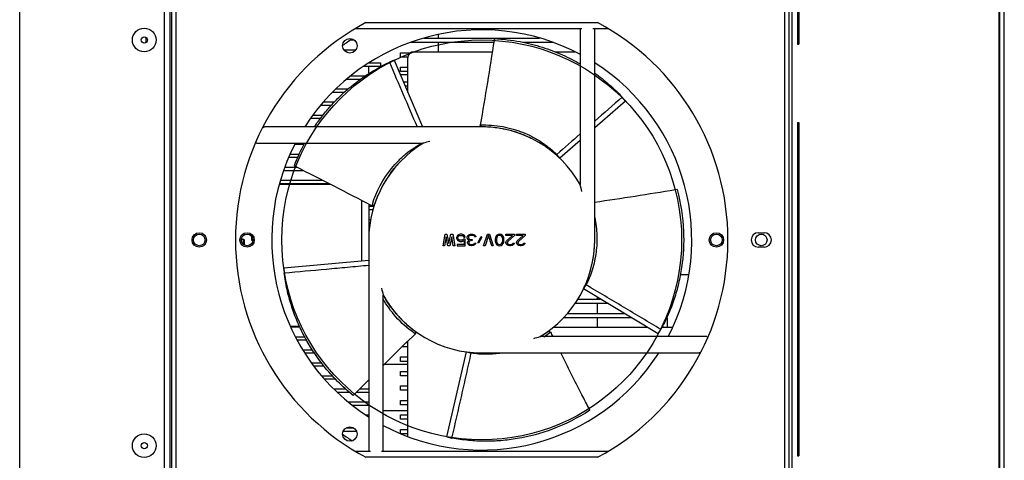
# Model space of a CAD drawing. Header units: millimetres. Extents: x 1117 to 38156, y -1945 to 7303.
# Tile 482 of 656: x 19965 to 20305, y 2321 to 2473. Entities that reach past the tile are written whole.
import ezdxf

# ---------------------------------------------------------------- set-up
doc = ezdxf.new("R2010")
doc.units = ezdxf.units.MM

msp = doc.modelspace()

# ---------------------------------------------------------------- linework, layer by layer
at = {"color": 7, "linetype": 'Continuous'}
for p, q in [((19964.848, 2164.103), (19964.848, 2709.703)), ((20014.848, 2166.103), (20014.848, 2628.903)), ((20016.848, 2165.903), (20016.848, 2628.903)), ((20017.348, 2166.903), (20017.348, 2627.903)), ((20018.848, 2166.903), (20018.848, 2627.903)), ((20228.848, 2627.903), (20228.848, 2166.903)), ((20230.348, 2627.903), (20230.348, 2166.903)), ((20231.348, 2628.903), (20231.348, 2165.903)), ((20302.848, 2628.903), (20302.848, 2164.103)), ((20303.248, 2193.903), (20303.248, 2626.903)), ((20304.748, 2193.903), (20304.748, 2626.903)), ((20233.348, 2579.903), (20233.348, 2464.903)), ((20233.848, 2579.903), (20233.848, 2464.903)), ((20084.348, 2472.403), (20164.348, 2472.403)), ((20080.804, 2470.403), (20158.938, 2470.403)), ((20109.348, 2468.33), (20109.348, 2467.003)), ((20158.348, 2470.403), (20158.348, 2416.508)), ((20162.758, 2470.403), (20167.891, 2470.403)), ((20163.348, 2397.403), (20163.348, 2470.403)), ((20008.348, 2467.366), (20008.348, 2465.44)), ((20080.435, 2466.303), (20078.986, 2466.303)), ((20128.469, 2465.503), (20099.725, 2465.503)), ((20104.364, 2467.003), (20144.331, 2467.003)), ((20109.348, 2465.503), (20109.348, 2462.303)), ((20128.686, 2466.899), (20128.591, 2466.278)), ((20148.97, 2465.503), (20138.763, 2465.503)), ((20233.348, 2464.903), (20233.848, 2464.903)), ((20076.778, 2463.003), (20080.879, 2463.003)), ((20096.348, 2460.503), (20096.348, 2462.003)), ((20096.348, 2462.003), (20099.833, 2462.003)), ((20100.848, 2462.303), (20127.97, 2462.303)), ((20100.848, 2462.303), (20127.97, 2462.303)), ((20149.723, 2462.303), (20156.45, 2462.303)), ((20149.723, 2462.303), (20156.45, 2462.303)), ((20085.5, 2458.503), (20089.348, 2458.503)), ((20089.348, 2458.503), (20089.348, 2457.303)), ((20094.107, 2459.423), (20092.46, 2458.757)), ((20094.107, 2459.423), (20103.883, 2436.403)), ((20098.848, 2460.503), (20096.348, 2460.503)), ((20098.848, 2448.261), (20098.848, 2460.303)), ((20089.348, 2457.303), (20083.652, 2457.303)), ((20085.348, 2454.782), (20085.348, 2457.303)), ((20098.848, 2454.403), (20096.239, 2454.403)), ((20096.348, 2455.503), (20096.348, 2457.003)), ((20096.348, 2457.003), (20098.848, 2457.003)), ((20098.848, 2455.503), (20096.348, 2455.503)), ((20082.406, 2452.803), (20077.715, 2452.803)), ((20079.197, 2454.003), (20084.178, 2454.003)), ((20097.258, 2452.003), (20098.848, 2452.003)), ((20076.938, 2448.303), (20072.858, 2448.303)), ((20074.058, 2449.503), (20078.241, 2449.503)), ((20098.848, 2450.503), (20097.895, 2450.503)), ((20069.731, 2445.003), (20073.544, 2445.003)), ((20173.988, 2445.329), (20163.348, 2436.076)), ((20173.988, 2445.329), (20172.845, 2446.689)), ((20066.087, 2440.503), (20069.615, 2440.503)), ((20072.461, 2443.803), (20068.759, 2443.803)), ((20068.734, 2439.303), (20065.23, 2439.303)), ((20233.348, 2437.903), (20233.848, 2437.903)), ((20233.348, 2437.903), (20233.348, 2322.903)), ((20233.848, 2437.903), (20233.848, 2322.903)), ((20124.348, 2436.403), (20049.326, 2436.403)), ((20124.305, 2436.403), (20123.825, 2437.082)), ((20136.615, 2434.423), (20136.641, 2434.415)), ((20046.661, 2430.781), (20104.175, 2430.781)), ((20062.956, 2430.303), (20059.854, 2430.303)), ((20158.348, 2431.728), (20151.295, 2425.596)), ((20058.172, 2427.003), (20061.383, 2427.003)), ((20099.499, 2427.463), (20099.524, 2427.483)), ((20101.023, 2428.66), (20101.053, 2428.682)), ((20060.846, 2425.803), (20057.698, 2425.803)), ((20151.295, 2425.596), (20150.246, 2426.86)), ((20062.954, 2421.303), (20055.97, 2421.303)), ((20056.431, 2422.503), (20060.585, 2422.503)), ((20059.594, 2423.005), (20060.155, 2422.722)), ((20071.797, 2416.803), (20054.591, 2416.803)), ((20054.913, 2418.003), (20069.461, 2418.003)), ((20054.551, 2416.653), (20072.089, 2416.653)), ((20191.783, 2414.752), (20191.163, 2414.651)), ((20082.848, 2411.063), (20082.848, 2390.16)), ((20085.348, 2409.747), (20085.348, 2397.403)), ((20085.348, 2409.003), (20087.137, 2409.003)), ((20086.818, 2407.803), (20085.348, 2407.803)), ((20087.243, 2409.414), (20086.449, 2409.167)), ((20085.348, 2404.503), (20086.079, 2404.503)), ((20085.811, 2403.303), (20085.348, 2403.303)), ((20085.623, 2401.153), (20085.348, 2401.153)), ((20085.348, 2400.003), (20085.539, 2400.003)), ((20219.848, 2399.903), (20221.848, 2399.903)), ((20041.367, 2397.653), (20042.128, 2397.653)), ((20042.428, 2397.353), (20042.128, 2397.653)), ((20042.128, 2395.825), (20042.128, 2397.653)), ((20042.428, 2395.637), (20042.428, 2397.353)), ((20044.89, 2398.486), (20044.848, 2398.278)), ((20044.848, 2398.278), (20044.848, 2397.278)), ((20044.848, 2397.278), (20045.337, 2397.278)), ((20044.943, 2398.591), (20044.89, 2398.486)), ((20045.115, 2398.324), (20045.103, 2398.278)), ((20045.103, 2398.278), (20045.103, 2397.528)), ((20045.103, 2397.528), (20045.337, 2397.528)), ((20085.45, 2398.803), (20085.348, 2398.803)), ((20085.348, 2397.403), (20085.348, 2324.403)), ((20111.014, 2395.403), (20111.681, 2399.403)), ((20112.014, 2398.467), (20111.514, 2395.403)), ((20111.681, 2399.403), (20112.348, 2399.403)), ((20112.681, 2395.403), (20112.014, 2398.467)), ((20112.348, 2399.403), (20113.014, 2396.169)), ((20113.014, 2396.169), (20113.681, 2399.403)), ((20114.014, 2398.467), (20113.348, 2395.403)), ((20113.681, 2399.403), (20114.348, 2399.403)), ((20114.514, 2395.403), (20114.014, 2398.467)), ((20114.348, 2399.403), (20115.014, 2395.403)), ((20115.848, 2398.722), (20115.681, 2398.297)), ((20115.681, 2398.297), (20115.681, 2397.956)), ((20115.681, 2397.956), (20115.848, 2397.531)), ((20116.098, 2399.063), (20115.848, 2398.722)), ((20115.848, 2397.531), (20116.098, 2397.19)), ((20116.514, 2399.318), (20116.098, 2399.063)), ((20116.098, 2398.211), (20116.181, 2398.467)), ((20116.098, 2398.041), (20116.098, 2398.211)), ((20116.181, 2397.786), (20116.098, 2398.041)), ((20116.098, 2397.19), (20116.514, 2396.935)), ((20116.181, 2398.467), (20116.348, 2398.722)), ((20116.348, 2397.531), (20116.181, 2397.786)), ((20116.348, 2398.722), (20116.598, 2398.892)), ((20116.598, 2397.36), (20116.348, 2397.531)), ((20116.931, 2399.403), (20116.514, 2399.318)), ((20116.514, 2396.935), (20116.931, 2396.85)), ((20116.598, 2398.892), (20116.931, 2398.977)), ((20116.931, 2397.275), (20116.598, 2397.36)), ((20117.431, 2399.403), (20116.931, 2399.403)), ((20116.931, 2398.977), (20117.431, 2398.977)), ((20117.431, 2397.275), (20116.931, 2397.275)), ((20116.931, 2396.85), (20117.431, 2396.85)), ((20117.848, 2399.318), (20117.431, 2399.403)), ((20117.431, 2398.977), (20117.764, 2398.892)), ((20117.764, 2397.36), (20117.431, 2397.275)), ((20117.431, 2396.85), (20117.848, 2396.935)), ((20117.764, 2398.892), (20118.014, 2398.722)), ((20118.098, 2397.616), (20117.764, 2397.36)), ((20118.264, 2399.063), (20117.848, 2399.318)), ((20117.848, 2396.935), (20118.264, 2397.19)), ((20118.014, 2398.722), (20118.181, 2398.382)), ((20118.681, 2397.616), (20118.098, 2397.616)), ((20118.181, 2398.382), (20118.681, 2398.382)), ((20118.514, 2398.722), (20118.264, 2399.063)), ((20118.264, 2397.19), (20118.264, 2395.829)), ((20118.681, 2398.382), (20118.514, 2398.722)), ((20118.681, 2395.403), (20118.681, 2397.616)), ((20119.348, 2398.467), (20119.431, 2398.722)), ((20119.348, 2398.126), (20119.348, 2398.467)), ((20119.431, 2397.786), (20119.348, 2398.126)), ((20119.431, 2398.722), (20119.598, 2398.977)), ((20119.598, 2397.531), (20119.431, 2397.786)), ((20119.431, 2396.509), (20119.514, 2396.85)), ((20119.431, 2396.339), (20119.431, 2396.509)), ((20119.514, 2395.999), (20119.431, 2396.339)), ((20119.514, 2396.85), (20119.681, 2397.105)), ((20119.598, 2398.977), (20119.848, 2399.148)), ((20120.014, 2397.36), (20119.598, 2397.531)), ((20119.681, 2397.105), (20120.014, 2397.36)), ((20119.848, 2398.637), (20119.764, 2398.467)), ((20119.764, 2398.467), (20119.764, 2398.126)), ((20119.764, 2398.126), (20119.931, 2397.786)), ((20119.848, 2399.148), (20120.181, 2399.318)), ((20120.014, 2398.807), (20119.848, 2398.637)), ((20120.014, 2396.85), (20119.848, 2396.509)), ((20119.848, 2396.509), (20119.848, 2396.339)), ((20119.848, 2396.339), (20120.014, 2396.084)), ((20119.931, 2397.786), (20120.181, 2397.616)), ((20120.181, 2398.892), (20120.014, 2398.807)), ((20120.181, 2397.02), (20120.014, 2396.85)), ((20120.181, 2399.318), (20120.514, 2399.403)), ((20120.598, 2398.977), (20120.181, 2398.892)), ((20120.181, 2397.616), (20120.681, 2397.531)), ((20120.681, 2397.19), (20120.181, 2397.02)), ((20120.514, 2399.403), (20121.181, 2399.403)), ((20121.098, 2398.977), (20120.598, 2398.977)), ((20120.681, 2397.531), (20121.014, 2397.531)), ((20121.014, 2397.19), (20120.681, 2397.19)), ((20121.014, 2397.531), (20121.014, 2397.19)), ((20121.514, 2398.892), (20121.098, 2398.977)), ((20121.181, 2399.403), (20121.514, 2399.318)), ((20121.514, 2399.318), (20121.848, 2399.148)), ((20121.681, 2398.807), (20121.514, 2398.892)), ((20121.848, 2398.637), (20121.681, 2398.807)), ((20121.681, 2396.084), (20121.848, 2396.339)), ((20121.848, 2399.148), (20122.098, 2398.977)), ((20121.931, 2398.467), (20121.848, 2398.637)), ((20121.848, 2396.339), (20122.264, 2396.339)), ((20122.348, 2398.467), (20121.931, 2398.467)), ((20122.098, 2398.977), (20122.264, 2398.722)), ((20122.264, 2396.339), (20122.181, 2395.999)), ((20122.264, 2398.722), (20122.348, 2398.467)), ((20123.014, 2396.424), (20124.098, 2398.552)), ((20123.264, 2396.254), (20123.014, 2396.424)), ((20124.348, 2398.382), (20123.264, 2396.254)), ((20124.098, 2398.552), (20124.348, 2398.382)), ((20125.014, 2395.403), (20126.348, 2399.403)), ((20126.681, 2398.892), (20125.514, 2395.403)), ((20126.348, 2399.403), (20127.014, 2399.403)), ((20127.848, 2395.403), (20126.681, 2398.892)), ((20127.014, 2399.403), (20128.348, 2395.403)), ((20129.098, 2398.211), (20129.014, 2397.786)), ((20129.014, 2397.786), (20129.014, 2397.02)), ((20129.014, 2397.02), (20129.098, 2396.594)), ((20129.181, 2398.467), (20129.098, 2398.211)), ((20129.098, 2396.594), (20129.181, 2396.339)), ((20129.348, 2398.807), (20129.181, 2398.467)), ((20129.181, 2396.339), (20129.348, 2395.999)), ((20129.598, 2399.063), (20129.348, 2398.807)), ((20129.514, 2398.211), (20129.431, 2397.701)), ((20129.431, 2397.701), (20129.431, 2397.105)), ((20129.431, 2397.105), (20129.514, 2396.594)), ((20129.848, 2398.722), (20129.514, 2398.211)), ((20129.514, 2396.594), (20129.848, 2396.084)), ((20130.014, 2399.318), (20129.598, 2399.063)), ((20130.098, 2398.892), (20129.848, 2398.722)), ((20130.514, 2399.403), (20130.014, 2399.318)), ((20130.514, 2398.977), (20130.098, 2398.892)), ((20131.014, 2399.318), (20130.514, 2399.403)), ((20130.931, 2398.892), (20130.514, 2398.977)), ((20131.181, 2398.722), (20130.931, 2398.892)), ((20131.431, 2399.063), (20131.014, 2399.318)), ((20131.514, 2398.211), (20131.181, 2398.722)), ((20131.181, 2396.084), (20131.514, 2396.594)), ((20131.681, 2398.807), (20131.431, 2399.063)), ((20131.598, 2397.701), (20131.514, 2398.211)), ((20131.514, 2396.594), (20131.598, 2397.105)), ((20131.598, 2397.105), (20131.598, 2397.701)), ((20131.848, 2398.467), (20131.681, 2398.807)), ((20131.681, 2395.999), (20131.848, 2396.339)), ((20131.931, 2398.211), (20131.848, 2398.467)), ((20131.848, 2396.339), (20131.931, 2396.594)), ((20132.014, 2397.786), (20131.931, 2398.211)), ((20131.931, 2396.594), (20132.014, 2397.02)), ((20132.014, 2397.02), (20132.014, 2397.786)), ((20132.681, 2399.403), (20135.681, 2399.403)), ((20132.681, 2398.977), (20132.681, 2399.403)), ((20135.014, 2398.977), (20132.681, 2398.977)), ((20132.681, 2396.509), (20132.764, 2396.85)), ((20132.681, 2396.339), (20132.681, 2396.509)), ((20132.764, 2395.999), (20132.681, 2396.339)), ((20132.764, 2396.85), (20132.931, 2397.105)), ((20132.931, 2397.105), (20135.014, 2398.977)), ((20133.348, 2396.85), (20133.181, 2396.509)), ((20133.181, 2396.509), (20133.181, 2396.339)), ((20133.181, 2396.339), (20133.348, 2396.084)), ((20135.681, 2398.977), (20133.348, 2396.85)), ((20135.014, 2396.084), (20135.181, 2396.339)), ((20135.181, 2396.339), (20135.598, 2396.339)), ((20135.598, 2396.339), (20135.514, 2395.999)), ((20135.681, 2399.403), (20135.681, 2398.977)), ((20136.348, 2399.403), (20139.348, 2399.403)), ((20136.348, 2398.977), (20136.348, 2399.403)), ((20138.681, 2398.977), (20136.348, 2398.977)), ((20136.348, 2396.509), (20136.431, 2396.85)), ((20136.348, 2396.339), (20136.348, 2396.509)), ((20136.431, 2395.999), (20136.348, 2396.339)), ((20136.431, 2396.85), (20136.598, 2397.105)), ((20136.598, 2397.105), (20138.681, 2398.977)), ((20137.014, 2396.85), (20136.848, 2396.509)), ((20136.848, 2396.509), (20136.848, 2396.339)), ((20136.848, 2396.339), (20137.014, 2396.084)), ((20139.348, 2398.977), (20137.014, 2396.85)), ((20138.681, 2396.084), (20138.848, 2396.339)), ((20138.848, 2396.339), (20139.264, 2396.339)), ((20139.264, 2396.339), (20139.181, 2395.999)), ((20139.348, 2399.403), (20139.348, 2398.977)), ((20111.514, 2395.403), (20111.014, 2395.403)), ((20113.348, 2395.403), (20112.681, 2395.403)), ((20115.014, 2395.403), (20114.514, 2395.403)), ((20118.264, 2395.829), (20115.848, 2395.829)), ((20115.848, 2395.829), (20115.848, 2395.403)), ((20115.848, 2395.403), (20118.681, 2395.403)), ((20119.848, 2395.658), (20119.514, 2395.999)), ((20120.181, 2395.488), (20119.848, 2395.658)), ((20120.014, 2396.084), (20120.264, 2395.914)), ((20120.764, 2395.403), (20120.181, 2395.488)), ((20120.264, 2395.914), (20120.681, 2395.829)), ((20120.681, 2395.829), (20121.014, 2395.829)), ((20120.931, 2395.403), (20120.764, 2395.403)), ((20121.514, 2395.488), (20120.931, 2395.403)), ((20121.014, 2395.829), (20121.431, 2395.914)), ((20121.431, 2395.914), (20121.681, 2396.084)), ((20121.848, 2395.658), (20121.514, 2395.488)), ((20122.181, 2395.999), (20121.848, 2395.658)), ((20125.514, 2395.403), (20125.014, 2395.403)), ((20128.348, 2395.403), (20127.848, 2395.403)), ((20129.348, 2395.999), (20129.598, 2395.743)), ((20129.598, 2395.743), (20130.014, 2395.488)), ((20129.848, 2396.084), (20130.098, 2395.914)), ((20130.014, 2395.488), (20130.514, 2395.403)), ((20130.098, 2395.914), (20130.514, 2395.829)), ((20130.514, 2395.829), (20130.931, 2395.914)), ((20130.514, 2395.403), (20131.014, 2395.488)), ((20130.931, 2395.914), (20131.181, 2396.084)), ((20131.014, 2395.488), (20131.431, 2395.743)), ((20131.431, 2395.743), (20131.681, 2395.999)), ((20133.098, 2395.658), (20132.764, 2395.999)), ((20133.431, 2395.488), (20133.098, 2395.658)), ((20133.348, 2396.084), (20133.598, 2395.914)), ((20133.931, 2395.403), (20133.431, 2395.488)), ((20133.598, 2395.914), (20134.014, 2395.829)), ((20134.264, 2395.403), (20133.931, 2395.403)), ((20134.014, 2395.829), (20134.348, 2395.829)), ((20134.848, 2395.488), (20134.264, 2395.403)), ((20134.348, 2395.829), (20134.764, 2395.914)), ((20134.764, 2395.914), (20135.014, 2396.084)), ((20135.181, 2395.658), (20134.848, 2395.488)), ((20135.514, 2395.999), (20135.181, 2395.658)), ((20136.764, 2395.658), (20136.431, 2395.999)), ((20137.098, 2395.488), (20136.764, 2395.658)), ((20137.014, 2396.084), (20137.264, 2395.914)), ((20137.598, 2395.403), (20137.098, 2395.488)), ((20137.264, 2395.914), (20137.681, 2395.829)), ((20137.931, 2395.403), (20137.598, 2395.403)), ((20137.681, 2395.829), (20138.014, 2395.829)), ((20138.514, 2395.488), (20137.931, 2395.403)), ((20138.014, 2395.829), (20138.431, 2395.914)), ((20138.431, 2395.914), (20138.681, 2396.084)), ((20138.848, 2395.658), (20138.514, 2395.488)), ((20139.181, 2395.999), (20138.848, 2395.658)), ((20221.848, 2394.903), (20219.848, 2394.903)), ((20056.018, 2387.808), (20085.348, 2390.379)), ((20056.018, 2387.808), (20056.143, 2386.036)), ((20192.905, 2385.503), (20195.766, 2385.503)), ((20192.905, 2385.503), (20195.766, 2385.503)), ((20159.488, 2380.486), (20160.366, 2381.875)), ((20185.267, 2365.002), (20159.488, 2380.486)), ((20090.348, 2324.403), (20090.348, 2378.298)), ((20157.497, 2377.003), (20165.287, 2377.003)), ((20164.348, 2377.003), (20164.348, 2377.567)), ((20167.784, 2375.503), (20156.587, 2375.503)), ((20164.348, 2372.003), (20164.348, 2375.503)), ((20096.367, 2370.235), (20096.334, 2370.27)), ((20176.109, 2370.503), (20152.493, 2370.503)), ((20153.868, 2372.003), (20173.611, 2372.003)), ((20164.348, 2367.303), (20164.348, 2370.503)), ((20188.348, 2370.503), (20188.181, 2370.503)), ((20188.348, 2370.503), (20188.348, 2367.303)), ((20058.249, 2367.653), (20061.467, 2367.653)), ((20061.628, 2367.303), (20058.427, 2367.303)), ((20101.057, 2366.121), (20101.022, 2366.148)), ((20101.458, 2365.826), (20101.448, 2364.995)), ((20147.306, 2365.876), (20148.093, 2365.609)), ((20149.141, 2367.303), (20181.437, 2367.303)), ((20149.141, 2367.303), (20181.437, 2367.303)), ((20185.267, 2365.002), (20186.208, 2366.509)), ((20186.614, 2367.303), (20190.268, 2367.303)), ((20186.614, 2367.303), (20190.268, 2367.303)), ((20060.109, 2364.003), (20063.259, 2364.003)), ((20063.95, 2362.803), (20060.72, 2362.803)), ((20098.848, 2329.64), (20098.848, 2362.463)), ((20202.034, 2364.025), (20144.52, 2364.025)), ((20062.632, 2359.503), (20065.85, 2359.503)), ((20098.848, 2360.503), (20096.834, 2360.503)), ((20098.375, 2362.003), (20098.848, 2362.003)), ((20066.706, 2358.303), (20063.412, 2358.303)), ((20096.348, 2357.003), (20098.848, 2357.003)), ((20096.348, 2355.503), (20096.348, 2357.003)), ((20112.358, 2329.453), (20119.118, 2358.755)), ((20119.118, 2358.755), (20120.71, 2358.349)), ((20124.348, 2358.403), (20199.369, 2358.403)), ((20065.555, 2355.003), (20069.08, 2355.003)), ((20069.956, 2353.803), (20066.492, 2353.803)), ((20098.848, 2354.403), (20090.648, 2354.403)), ((20098.848, 2355.503), (20096.348, 2355.503)), ((20069.164, 2350.503), (20072.907, 2350.503)), ((20073.979, 2349.303), (20070.136, 2349.303)), ((20080.431, 2344.176), (20085.344, 2349.117)), ((20096.348, 2352.003), (20098.848, 2352.003)), ((20096.348, 2350.503), (20096.348, 2352.003)), ((20098.848, 2350.503), (20096.348, 2350.503)), ((20073.358, 2346.003), (20077.474, 2346.003)), ((20082.251, 2346.003), (20085.348, 2346.003)), ((20096.348, 2347.003), (20098.848, 2347.003)), ((20096.348, 2345.503), (20096.348, 2347.003)), ((20098.848, 2345.503), (20096.348, 2345.503)), ((20078.802, 2344.803), (20074.558, 2344.803)), ((20079.989, 2343.73), (20080.431, 2344.176)), ((20085.348, 2344.803), (20081.057, 2344.803)), ((20096.348, 2342.003), (20098.848, 2342.003)), ((20096.348, 2340.503), (20096.348, 2342.003)), ((20078.333, 2341.503), (20085.348, 2341.503)), ((20085.348, 2340.303), (20079.814, 2340.303)), ((20098.848, 2340.503), (20096.348, 2340.503)), ((20161.686, 2338.63), (20161.398, 2339.188)), ((20084.422, 2337.003), (20085.348, 2337.003)), ((20098.848, 2338.403), (20090.348, 2338.403)), ((20096.348, 2337.003), (20098.848, 2337.003)), ((20096.348, 2335.503), (20096.348, 2337.003)), ((20098.848, 2335.503), (20096.348, 2335.503)), ((20077.505, 2332.503), (20080.157, 2332.503)), ((20096.348, 2332.003), (20098.848, 2332.003)), ((20096.348, 2330.503), (20096.348, 2332.003)), ((20081.147, 2331.303), (20076.508, 2331.303)), ((20098.848, 2330.503), (20096.348, 2330.503)), ((20112.358, 2329.453), (20114.082, 2329.024)), ((20085.938, 2324.403), (20080.804, 2324.403)), ((20164.348, 2322.403), (20084.348, 2322.403)), ((20167.891, 2324.403), (20089.758, 2324.403)), ((20233.348, 2322.903), (20233.848, 2322.903))]:
    msp.add_line(p, q, dxfattribs=at)
for centre, radius in [((20007.848, 2466.403), 4.1), ((20007.848, 2466.403), 1.09), ((20124.348, 2397.403), 69), ((20078.828, 2464.403), 2.5), ((20026.848, 2397.403), 2.5), ((20043.348, 2397.403), 2.5), ((20205.348, 2397.403), 2.5), ((20026.848, 2397.403), 2), ((20043.348, 2397.403), 2), ((20205.348, 2397.403), 2), ((20220.848, 2397.403), 2), ((20078.828, 2330.403), 2.5), ((20007.848, 2326.403), 4.1), ((20007.848, 2326.403), 1.09)]:
    msp.add_circle(centre, radius, dxfattribs=at)
for centre, radius, start, end in [((20124.348, 2397.403), 85, 118.07249, 241.92751), ((20124.348, 2397.403), 85, 298.07249, 61.92751), ((20124.348, 2397.403), 72.5, 61.99657, 147.40747), ((20124.348, 2397.403), 82.5, 122.78931, 125.62935), ((20100.848, 2460.303), 2, 90, 180), ((24922.808, 4515.974), 5250.181, 203.068869, 203.334328), ((20124.348, 2397.403), 72.5, 332.54874, 57.40747), ((20124.348, 2397.145), 39.258, 89.66957, 90.0001), ((20124.348, 2397.403), 39, 29.33084, 90), ((20124.35, 2397.468), 38.935, 82.27456, 90.00386), ((20124.349, 2397.248), 39.155, 89.49559, 89.66949), ((20124.382, 2397.573), 38.827, 74.56698, 80.82444), ((20124.525, 2398.301), 38.084, 78.69824, 79.05832), ((20124.647, 2398.203), 38.147, 70.50506, 72.91691), ((20124.286, 2397.241), 39.174, 67.12409, 71.61518), ((20124.953, 2399.107), 37.193, 69.79816, 70.48461), ((21153.589, 1298.34), 1510.052, 131.229619, 131.639613), ((20124.348, 2397.403), 72.5, 152.54874, 237.40747), ((20122.792, 2398.681), 67.717, 151.66996, 158.94946), ((20124.348, 2397.403), 39, 121.14739, 180), ((20124.185, 2397.692), 38.669, 121.02025, 122.65114), ((20124.06, 2397.9), 38.426, 121.16255, 122.0805), ((20125.631, 2353.823), 79.893, 103.91608, 105.57835), ((20124.668, 2398.103), 38.231, 63.95938, 67.14895), ((20124.713, 2398.179), 38.142, 63.95277, 65.22694), ((20124.352, 2397.395), 39.009, 126.72904, 129.52888), ((20123.435, 2398.563), 37.524, 127.6908, 128.33758), ((20125.099, 2398.514), 37.659, 54.2891, 57.04677), ((20124.278, 2397.483), 38.895, 137.97865, 139.13715), ((20124.177, 2397.57), 38.762, 136.91452, 138.46902), ((20123.631, 2398.064), 38.026, 135.5453, 137.97703), ((20123.679, 2398.032), 38.083, 136.08056, 136.90946), ((20124.801, 2397.913), 38.318, 47.53195, 48.54425), ((20124.303, 2397.37), 39.055, 46.47087, 47.53059), ((20123.92, 2397.757), 38.446, 142.4268, 145.25912), ((20124.195, 2397.489), 38.825, 146.56689, 153.32736), ((20081.394, 2396.361), 79.547, 12.88676, 14.67107), ((20124.25, 2397.438), 38.897, 157.09545, 162.06737), ((20120.36, 2399.443), 35.278, 163.1684, 164.00004), ((20089.348, 2421.403), 20, 258.45738, 259.38707), ((20219.848, 2397.403), 2.5, 90, 270), ((20221.848, 2397.403), 2.5, 270, 90), ((20124.348, 2397.403), 39, 301.14739, 0), ((20124.227, 2397.407), 39.121, 355.12359, 359.90186), ((20125.988, 2397.357), 37.36, 357.99913, 0.0132), ((20125.151, 2397.311), 38.192, 351.55117, 355.15034), ((20126.05, 2397.357), 37.298, 357.83889, 357.99476), ((20125.294, 2397.282), 38.046, 350.0316, 352.55537), ((20125.184, 2397.297), 38.157, 352.55553, 352.99254), ((20125, 2397.205), 38.318, 342.20544, 343.17671), ((20126.095, 2396.906), 37.184, 343.72426, 345.0068), ((20167.301, 2398.445), 79.547, 192.88676, 194.67107), ((20124.581, 2397.305), 38.747, 334.52128, 335.91992), ((20124.971, 2397.13), 38.32, 335.92198, 336.54425), ((20124.033, 2397.235), 38.644, 209.28802, 210.07938), ((20124.348, 2397.403), 39, 209.33211, 270), ((20123.558, 2396.961), 38.096, 209.34108, 209.80408), ((20124.172, 2397.315), 38.805, 209.80765, 211.13813), ((20124.412, 2397.454), 39.081, 210.07857, 210.34657), ((20123.082, 2396.539), 37.468, 212.24902, 216.31845), ((20124.155, 2397.32), 38.796, 216.30964, 216.45328), ((20124.218, 2397.285), 38.825, 218.56695, 224.09278), ((20124.11, 2397.183), 38.676, 221.99111, 225.06004), ((20124.202, 2397.268), 38.802, 224.16204, 226.2314), ((20124.288, 2397.328), 38.904, 226.69182, 233.27006), ((20124.281, 2397.318), 38.892, 231.39852, 233.6454), ((20124.493, 2397.604), 39.248, 233.33605, 234.06309), ((20124.504, 2397.618), 39.266, 233.64392, 234.06292), ((20124.428, 2397.283), 38.856, 301.39195, 306.07141), ((20124.246, 2397.541), 39.172, 305.16201, 306.06343), ((20121.175, 2394.242), 35.278, 235.1684, 236.00004), ((20123.064, 2440.983), 79.893, 283.91608, 285.57835), ((20126.198, 2393.641), 35.569, 303.35633, 307.99284), ((20124.439, 2397.268), 38.837, 303.34974, 305.16184), ((20640.426, 2603.574), 546.826, 205.79633, 205.98155), ((20124.348, 2397.403), 72.5, 241.99657, 327.40747), ((20124.339, 2397.318), 38.915, 262.28941, 269.21372), ((20124.311, 2397.031), 38.626, 262.27319, 264.5419), ((20124.348, 2397.403), 82.5, 234.37065, 237.2056)]:
    msp.add_arc(centre, radius, start, end, dxfattribs=at)
for points, knots in [([(20128.591, 2466.278), (20127.84, 2461.408), (20126.315, 2451.666), (20124.699, 2441.938), (20123.825, 2437.082)], [0, 0, 0, 0, 0.4996413, 1, 1, 1, 1]), ([(20128.686, 2466.899), (20131.679, 2466.739), (20137.293, 2466.066), (20145.188, 2464.089), (20152.149, 2461.446), (20156.428, 2459.265), (20158.423, 2458.108)], [0, 0, 0, 0, 0.28741, 0.5403785, 0.7787913, 1, 1, 1, 1]), ([(20066.582, 2436.434), (20067.466, 2437.745), (20069.301, 2440.267), (20072.257, 2443.767), (20075.301, 2446.917), (20079.426, 2450.653), (20085.009, 2454.821), (20089.892, 2457.531), (20092.46, 2458.757)], [0, 0, 0, 0, 0.1372119, 0.2703843, 0.3971819, 0.5170505, 0.7530464, 1, 1, 1, 1]), ([(20163.403, 2454.906), (20165.082, 2453.713), (20167.549, 2451.775), (20170.628, 2448.95), (20172.124, 2447.449), (20172.845, 2446.689)], [0, 0, 0, 0, 0.4929298, 0.7491891, 1, 1, 1, 1]), ([(20123.825, 2437.082), (20126.418, 2437.172), (20130.265, 2436.882), (20134.539, 2435.873), (20136.788, 2435.174), (20138.964, 2434.376), (20141.143, 2433.393), (20143.311, 2432.203), (20145.454, 2430.881), (20147.817, 2429.144), (20149.513, 2427.612), (20150.246, 2426.86)], [0, 0, 0, 0, 0.267502, 0.3935479, 0.4522456, 0.5101707, 0.6323859, 0.6981804, 0.7649922, 0.8917951, 1, 1, 1, 1]), ([(20048.521, 2435.813), (20048.607, 2435.984), (20048.843, 2436.247), (20049.174, 2436.403), (20049.326, 2436.403)], [0, 0, 0, 0, 0.5578463, 1, 1, 1, 1]), ([(20046.661, 2430.781), (20046.61, 2430.781), (20046.502, 2430.801), (20046.376, 2430.937), (20046.354, 2431.149), (20046.397, 2431.295), (20046.43, 2431.371)], [0, 0, 0, 0, 0.200939, 0.4102296, 0.6774344, 1, 1, 1, 1]), ([(20086.594, 2409.658), (20087.956, 2414.159), (20090.799, 2419.483), (20095.095, 2424.273), (20096.791, 2425.902), (20098.616, 2427.492), (20100.913, 2429.198), (20102.831, 2430.356), (20103.752, 2430.84)], [0, 0, 0, 0, 0.5062352, 0.6274276, 0.6925695, 0.7592803, 0.8879652, 1, 1, 1, 1]), ([(20060.155, 2422.722), (20064.554, 2420.503), (20073.348, 2416.042), (20082.101, 2411.499), (20086.449, 2409.167)], [0, 0, 0, 0, 0.4996413, 1, 1, 1, 1]), ([(20092.622, 2420.085), (20092.692, 2420.183), (20093.313, 2421.044), (20094.039, 2421.968), (20094.751, 2422.802), (20094.862, 2422.93)], [0, 0, 0, 0, 0.0974117, 0.8610195, 1, 1, 1, 1]), ([(20191.163, 2414.651), (20186.536, 2413.899), (20177.274, 2412.414), (20167.998, 2411.008), (20163.35, 2410.359)], [0, 0, 0, 0, 0.4996931, 1, 1, 1, 1]), ([(20191.783, 2414.752), (20193.028, 2410.083), (20194.431, 2401.094), (20193.873, 2390.131), (20192.378, 2382.358), (20190.841, 2376.944), (20189.161, 2372.544), (20187.549, 2369.069), (20186.664, 2367.349), (20186.208, 2366.509)], [0, 0, 0, 0, 0.2916602, 0.5440174, 0.6584661, 0.7688972, 0.8832555, 0.9423487, 1, 1, 1, 1]), ([(20163.352, 2405.099), (20163.768, 2403.066), (20164.122, 2400.051), (20164.104, 2396.068), (20163.852, 2393.124), (20163.327, 2390.085), (20162.535, 2387.074), (20161.543, 2384.321), (20160.767, 2382.636), (20160.366, 2381.875)], [0, 0, 0, 0, 0.2610603, 0.3794628, 0.5008048, 0.6322893, 0.7669936, 0.8918412, 1, 1, 1, 1]), ([(20056.143, 2386.036), (20061.012, 2386.471), (20068.315, 2387.126), (20078.05, 2388.02), (20082.916, 2388.481), (20085.348, 2388.721)], [0, 0, 0, 0, 0.5000413, 0.7500374, 1, 1, 1, 1]), ([(20079.989, 2343.73), (20076.237, 2346.775), (20069.818, 2353.223), (20063.826, 2362.42), (20060.466, 2369.587), (20058.527, 2374.87), (20057.301, 2379.418), (20056.563, 2383.177), (20056.267, 2385.089), (20056.143, 2386.036)], [0, 0, 0, 0, 0.2916602, 0.5440174, 0.6584661, 0.7688972, 0.8832555, 0.9423487, 1, 1, 1, 1]), ([(20186.208, 2366.509), (20181.908, 2369.083), (20175.456, 2372.94), (20166.843, 2378.063), (20162.529, 2380.611), (20160.366, 2381.875)], [0, 0, 0, 0, 0.5000438, 0.7500399, 1, 1, 1, 1]), ([(20101.025, 2365.284), (20098.719, 2366.889), (20094.695, 2370.471), (20091.537, 2374.818), (20090.28, 2377.006)], [0, 0, 0, 0, 0.5268491, 1, 1, 1, 1]), ([(20093.611, 2373.398), (20093.315, 2373.777), (20092.456, 2374.92), (20091.619, 2376.169), (20091.046, 2377.104), (20090.958, 2377.249)], [0, 0, 0, 0, 0.2948912, 0.8914274, 1, 1, 1, 1]), ([(20090.341, 2354.11), (20091.259, 2355.023), (20094.938, 2358.675), (20098.641, 2362.303), (20101.448, 2364.995)], [0, 0, 0, 0, 0.2497693, 1, 1, 1, 1]), ([(20202.034, 2364.025), (20202.085, 2364.025), (20202.193, 2364.005), (20202.319, 2363.869), (20202.341, 2363.657), (20202.298, 2363.511), (20202.265, 2363.435)], [0, 0, 0, 0, 0.200939, 0.4102296, 0.6774344, 1, 1, 1, 1]), ([(20200.174, 2358.993), (20200.088, 2358.822), (20199.852, 2358.559), (20199.521, 2358.403), (20199.369, 2358.403)], [0, 0, 0, 0, 0.5578463, 1, 1, 1, 1]), ([(20114.082, 2329.024), (20115.2, 2333.908), (20116.875, 2341.236), (20119.086, 2351.011), (20120.176, 2355.902), (20120.71, 2358.349)], [0, 0, 0, 0, 0.5000438, 0.7500399, 1, 1, 1, 1]), ([(20124.271, 2357.974), (20123.95, 2357.989), (20122.758, 2358.061), (20121.57, 2358.201), (20120.71, 2358.349)], [0, 0, 0, 0, 0.2696617, 1, 1, 1, 1]), ([(20131.08, 2358.319), (20130.51, 2358.236), (20128.252, 2357.959), (20125.968, 2357.895), (20124.271, 2357.974)], [0, 0, 0, 0, 0.253362, 1, 1, 1, 1]), ([(20161.398, 2339.188), (20160.577, 2340.784), (20157.296, 2347.173), (20154.04, 2353.576), (20151.637, 2358.398)], [0, 0, 0, 0, 0.2499032, 1, 1, 1, 1]), ([(20161.686, 2338.63), (20157.63, 2336.002), (20149.515, 2331.89), (20138.916, 2329.033), (20131.061, 2328.053), (20125.438, 2327.841), (20120.733, 2328.08), (20116.931, 2328.54), (20115.021, 2328.85), (20114.082, 2329.024)], [0, 0, 0, 0, 0.2916602, 0.5440174, 0.6584661, 0.7688972, 0.8832555, 0.9423487, 1, 1, 1, 1])]:
    msp.add_open_spline(points, degree=3, knots=knots, dxfattribs=at)
msp.add_open_spline([(20172.845, 2446.689), (20169.677, 2443.925), (20166.51, 2441.16), (20163.346, 2438.392)], degree=3, dxfattribs=at)

doc.saveas('drawing.dxf')
